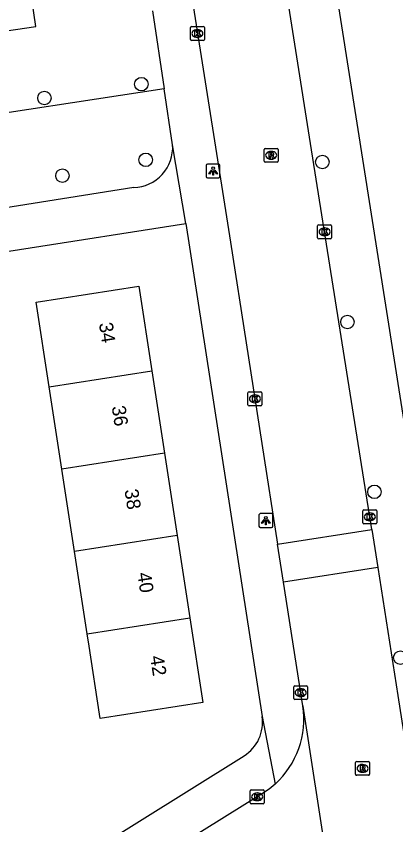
# Model space of a CAD drawing. Extents: x 160077 to 160945, y 386481 to 387498.
# Drawn here: x 160255.9 to 160283.4, y 387254.7 to 387313.2 of the extents above; entities that cross this region are included whole.
import ezdxf

# ---------------------------------------------------------------- set-up
doc = ezdxf.new("R2010")
doc.units = 0
for name, color, linetype in [('IMGEO_Boom', 7, 'Continuous'), ('IMGEO_Groenvoorziening', 7, 'Continuous'), ('IMGEO_Kolk', 7, 'Continuous'), ('IMGEO_Lichtpunt', 7, 'Continuous'), ('IMGEO_Pand', 7, 'Continuous'), ('IMGEO_Pand_nummerreeks', 7, 'Continuous'), ('IMGEO_Rijbaan_lokaal_open', 7, 'Continuous'), ('IMGEO_Rioolput', 7, 'Continuous'), ('IMGEO_Voetpad_open', 7, 'Continuous')]:
    doc.layers.add(name, color=color, linetype=linetype)

msp = doc.modelspace()

# ---------------------------------------------------------------- linework, layer by layer
at = {"layer": 'IMGEO_Boom'}
for centre in [(160264.96, 387308.317), (160257.932, 387307.312), (160265.274, 387302.84), (160278.077, 387302.682), (160259.236, 387301.691), (160279.891, 387291.102), (160281.849, 387278.808), (160283.73, 387266.804)]:
    msp.add_circle(centre, 0.489, dxfattribs=at)
at = {"layer": 'IMGEO_Groenvoorziening'}
msp.add_lwpolyline([(160266.61, 387307.984), (160250.122, 387305.473), (160249.267, 387311.299)], dxfattribs=at)
at = {"layer": 'IMGEO_Kolk'}
for p, q in [((160268.52, 387311.554), (160268.52, 387312.406)), ((160268.595, 387312.48), (160269.447, 387312.48)), ((160269.008, 387312.26), (160269.033, 387312.26)), ((160269.521, 387312.406), (160269.521, 387311.554)), ((160269.447, 387311.48), (160268.595, 387311.48)), ((160269.031, 387311.7), (160269.006, 387311.7)), ((160277.734, 387297.203), (160277.734, 387298.055)), ((160277.809, 387298.129), (160278.661, 387298.129)), ((160278.735, 387298.055), (160278.735, 387297.203)), ((160278.222, 387297.909), (160278.247, 387297.909)), ((160278.661, 387297.129), (160277.809, 387297.129)), ((160278.245, 387297.349), (160278.22, 387297.349)), ((160272.685, 387285.111), (160272.685, 387285.963)), ((160272.76, 387286.037), (160273.612, 387286.037)), ((160273.173, 387285.817), (160273.198, 387285.817)), ((160273.686, 387285.963), (160273.686, 387285.111)), ((160273.196, 387285.257), (160273.171, 387285.257)), ((160273.612, 387285.037), (160272.76, 387285.037)), ((160281.088, 387277.5), (160281.94, 387277.5)), ((160281.013, 387276.574), (160281.013, 387277.426)), ((160281.501, 387277.28), (160281.526, 387277.28)), ((160282.014, 387277.426), (160282.014, 387276.574)), ((160281.94, 387276.5), (160281.088, 387276.5)), ((160281.524, 387276.72), (160281.499, 387276.72)), ((160276.001, 387263.844), (160276.001, 387264.696)), ((160276.076, 387264.77), (160276.928, 387264.77)), ((160277.002, 387264.696), (160277.002, 387263.844)), ((160276.489, 387264.55), (160276.514, 387264.55)), ((160276.928, 387263.77), (160276.076, 387263.77)), ((160276.512, 387263.99), (160276.487, 387263.99)), ((160272.851, 387256.306), (160272.851, 387257.158)), ((160272.926, 387257.232), (160273.778, 387257.232)), ((160273.339, 387257.012), (160273.364, 387257.012)), ((160273.852, 387257.158), (160273.852, 387256.306)), ((160273.362, 387256.452), (160273.337, 387256.452)), ((160273.778, 387256.232), (160272.926, 387256.232))]:
    msp.add_line(p, q, dxfattribs=at)
for points in [[(160268.52, 387311.554), (160268.52, 387312.406)], [(160268.595, 387312.48), (160269.447, 387312.48)], [(160268.841, 387312.18), (160268.964, 387312.18), (160268.964, 387312.029), (160269.094, 387312.18), (160269.258, 387312.18), (160269.112, 387312.029), (160269.265, 387311.78), (160269.113, 387311.78), (160269.028, 387311.944), (160268.964, 387311.877), (160268.964, 387311.78), (160268.841, 387311.78), (160268.841, 387312.18)], [(160269.521, 387312.406), (160269.521, 387311.554)], [(160269.447, 387311.48), (160268.595, 387311.48)], [(160277.734, 387297.203), (160277.734, 387298.055)], [(160277.809, 387298.129), (160278.661, 387298.129)], [(160278.735, 387298.055), (160278.735, 387297.203)], [(160278.055, 387297.829), (160278.178, 387297.829), (160278.178, 387297.678), (160278.308, 387297.829), (160278.472, 387297.829), (160278.326, 387297.678), (160278.479, 387297.429), (160278.327, 387297.429), (160278.242, 387297.593), (160278.178, 387297.526), (160278.178, 387297.429), (160278.055, 387297.429), (160278.055, 387297.829)], [(160278.661, 387297.129), (160277.809, 387297.129)], [(160272.685, 387285.111), (160272.685, 387285.963)], [(160272.76, 387286.037), (160273.612, 387286.037)], [(160273.006, 387285.737), (160273.129, 387285.737), (160273.129, 387285.586), (160273.259, 387285.737), (160273.423, 387285.737), (160273.277, 387285.586), (160273.43, 387285.337), (160273.278, 387285.337), (160273.193, 387285.501), (160273.129, 387285.434), (160273.129, 387285.337), (160273.006, 387285.337), (160273.006, 387285.737)], [(160273.686, 387285.963), (160273.686, 387285.111)], [(160273.612, 387285.037), (160272.76, 387285.037)], [(160281.088, 387277.5), (160281.94, 387277.5)], [(160281.013, 387276.574), (160281.013, 387277.426)], [(160281.334, 387277.2), (160281.457, 387277.2), (160281.457, 387277.049), (160281.587, 387277.2), (160281.751, 387277.2), (160281.605, 387277.049), (160281.758, 387276.8), (160281.606, 387276.8), (160281.521, 387276.964), (160281.457, 387276.897), (160281.457, 387276.8), (160281.334, 387276.8), (160281.334, 387277.2)], [(160282.014, 387277.426), (160282.014, 387276.574)], [(160281.94, 387276.5), (160281.088, 387276.5)], [(160276.001, 387263.844), (160276.001, 387264.696)], [(160276.076, 387264.77), (160276.928, 387264.77)], [(160277.002, 387264.696), (160277.002, 387263.844)], [(160276.322, 387264.47), (160276.445, 387264.47), (160276.445, 387264.319), (160276.575, 387264.47), (160276.739, 387264.47), (160276.593, 387264.319), (160276.746, 387264.07), (160276.594, 387264.07), (160276.509, 387264.234), (160276.445, 387264.167), (160276.445, 387264.07), (160276.322, 387264.07), (160276.322, 387264.47)], [(160276.928, 387263.77), (160276.076, 387263.77)], [(160272.851, 387256.306), (160272.851, 387257.158)], [(160272.926, 387257.232), (160273.778, 387257.232)], [(160273.852, 387257.158), (160273.852, 387256.306)], [(160273.172, 387256.932), (160273.295, 387256.932), (160273.295, 387256.781), (160273.425, 387256.932), (160273.589, 387256.932), (160273.443, 387256.781), (160273.596, 387256.532), (160273.444, 387256.532), (160273.359, 387256.696), (160273.295, 387256.629), (160273.295, 387256.532), (160273.172, 387256.532), (160273.172, 387256.932)], [(160273.778, 387256.232), (160272.926, 387256.232)]]:
    msp.add_lwpolyline(points, dxfattribs=at)
for centre, start, end in [((160268.597, 387312.404), 91.55205, 178.44795), ((160268.597, 387312.404), 91.55205, 178.44795), ((160269.445, 387312.404), 1.55205, 88.44795), ((160269.445, 387312.404), 1.55205, 88.44795), ((160268.597, 387311.556), 181.55205, 268.44795), ((160268.597, 387311.556), 181.55205, 268.44795), ((160269.445, 387311.556), 271.55205, 358.44795), ((160269.445, 387311.556), 271.55205, 358.44795), ((160277.811, 387298.053), 91.55205, 178.44795), ((160277.811, 387298.053), 91.55205, 178.44795), ((160278.659, 387298.053), 1.55205, 88.44795), ((160278.659, 387298.053), 1.55205, 88.44795), ((160277.811, 387297.205), 181.55205, 268.44795), ((160277.811, 387297.205), 181.55205, 268.44795), ((160278.659, 387297.205), 271.55205, 358.44795), ((160278.659, 387297.205), 271.55205, 358.44795), ((160272.762, 387285.961), 91.55205, 178.44795), ((160272.762, 387285.961), 91.55205, 178.44795), ((160273.61, 387285.961), 1.55205, 88.44795), ((160273.61, 387285.961), 1.55205, 88.44795), ((160272.762, 387285.113), 181.55205, 268.44795), ((160272.762, 387285.113), 181.55205, 268.44795), ((160273.61, 387285.113), 271.55205, 358.44795), ((160273.61, 387285.113), 271.55205, 358.44795), ((160281.09, 387277.424), 91.55205, 178.44795), ((160281.09, 387277.424), 91.55205, 178.44795), ((160281.938, 387277.424), 1.55205, 88.44795), ((160281.938, 387277.424), 1.55205, 88.44795), ((160281.09, 387276.576), 181.55205, 268.44795), ((160281.09, 387276.576), 181.55205, 268.44795), ((160281.938, 387276.576), 271.55205, 358.44795), ((160281.938, 387276.576), 271.55205, 358.44795), ((160276.078, 387264.694), 91.55205, 178.44795), ((160276.078, 387264.694), 91.55205, 178.44795), ((160276.926, 387264.694), 1.55205, 88.44795), ((160276.926, 387264.694), 1.55205, 88.44795), ((160276.078, 387263.846), 181.55205, 268.44795), ((160276.078, 387263.846), 181.55205, 268.44795), ((160276.926, 387263.846), 271.55205, 358.44795), ((160276.926, 387263.846), 271.55205, 358.44795), ((160272.928, 387257.156), 91.55205, 178.44795), ((160272.928, 387257.156), 91.55205, 178.44795), ((160273.776, 387257.156), 1.55205, 88.44795), ((160273.776, 387257.156), 1.55205, 88.44795), ((160272.928, 387256.308), 181.55205, 268.44795), ((160272.928, 387256.308), 181.55205, 268.44795), ((160273.776, 387256.308), 271.55205, 358.44795), ((160273.776, 387256.308), 271.55205, 358.44795)]:
    msp.add_arc(centre, 0.0765, start, end, dxfattribs=at)
for centre, major_axis, ratio, start_param, end_param in [((160269.007, 387311.98), (-0.387, 0.002), 0.722429, 4.712389, 7.853982), ((160269.032, 387311.98), (-0.39, 0.002), 0.717154, 1.570796, 4.712389), ((160278.221, 387297.629), (-0.387, 0.002), 0.722429, 4.712389, 7.853982), ((160278.246, 387297.629), (-0.39, 0.002), 0.717154, 1.570796, 4.712389), ((160273.172, 387285.537), (-0.387, 0.002), 0.722429, 4.712389, 7.853982), ((160273.197, 387285.537), (-0.39, 0.002), 0.717154, 1.570796, 4.712389), ((160281.5, 387277), (-0.387, 0.002), 0.722429, 4.712389, 7.853982), ((160281.525, 387277), (-0.39, 0.002), 0.717154, 1.570796, 4.712389), ((160276.488, 387264.27), (-0.387, 0.002), 0.722429, 4.712389, 7.853982), ((160276.513, 387264.27), (-0.39, 0.002), 0.717154, 1.570796, 4.712389), ((160273.338, 387256.732), (-0.387, 0.002), 0.722429, 4.712389, 7.853982), ((160273.363, 387256.732), (-0.39, 0.002), 0.717154, 1.570796, 4.712389)]:
    msp.add_ellipse(centre, major_axis=major_axis, ratio=ratio, start_param=start_param, end_param=end_param, dxfattribs=at)
at = {"layer": 'IMGEO_Lichtpunt'}
for p, q in [((160269.659, 387302.431), (160269.659, 387301.624)), ((160269.659, 387302.431), (160269.659, 387301.624)), ((160270.561, 387302.526), (160269.753, 387302.526)), ((160270.561, 387302.526), (160269.753, 387302.526)), ((160270.655, 387301.624), (160270.655, 387302.431)), ((160270.655, 387301.624), (160270.655, 387302.431)), ((160269.753, 387301.53), (160270.561, 387301.53)), ((160269.753, 387301.53), (160270.561, 387301.53)), ((160273.481, 387277.133), (160273.481, 387276.326)), ((160273.481, 387277.133), (160273.481, 387276.326)), ((160274.383, 387277.228), (160273.575, 387277.228)), ((160274.383, 387277.228), (160273.575, 387277.228)), ((160274.477, 387276.326), (160274.477, 387277.133)), ((160274.477, 387276.326), (160274.477, 387277.133)), ((160273.575, 387276.232), (160274.383, 387276.232)), ((160273.575, 387276.232), (160274.383, 387276.232))]:
    msp.add_line(p, q, dxfattribs=at)
for points in [[(160270.033, 387302.095), (160270.072, 387302.067), (160269.884, 387301.805), (160269.846, 387301.832), (160270.033, 387302.095)], [(160270.245, 387302.067), (160270.283, 387302.094), (160270.47, 387301.832), (160270.431, 387301.804), (160270.245, 387302.067)], [(160270.135, 387302.047), (160270.182, 387302.047), (160270.182, 387301.725), (160270.135, 387301.725), (160270.135, 387302.047)], [(160273.855, 387276.797), (160273.894, 387276.769), (160273.706, 387276.507), (160273.668, 387276.534), (160273.855, 387276.797)], [(160273.957, 387276.749), (160274.004, 387276.749), (160274.004, 387276.427), (160273.957, 387276.427), (160273.957, 387276.749)], [(160274.067, 387276.769), (160274.105, 387276.796), (160274.292, 387276.534), (160274.253, 387276.506), (160274.067, 387276.769)]]:
    msp.add_lwpolyline(points, dxfattribs=at)
for centre in [(160270.158, 387302.229), (160273.98, 387276.931)]:
    msp.add_circle(centre, 0.0994, dxfattribs=at)
for centre, start, end in [((160269.753, 387302.431), 90, 180), ((160269.753, 387302.431), 90, 180), ((160270.561, 387302.431), 0, 90), ((160270.561, 387302.431), 0, 90), ((160269.753, 387301.624), 180, 270), ((160269.753, 387301.624), 180, 270), ((160270.561, 387301.624), 270, 0), ((160270.561, 387301.624), 270, 360), ((160273.575, 387277.133), 90, 180), ((160273.575, 387277.133), 90, 180), ((160274.383, 387277.133), 0, 90), ((160274.383, 387277.133), 0, 90), ((160273.575, 387276.326), 180, 270), ((160273.575, 387276.326), 180, 270), ((160274.383, 387276.326), 270, 0), ((160274.383, 387276.326), 270, 360)]:
    msp.add_arc(centre, 0.0946, start, end, dxfattribs=at)
at = {"layer": 'IMGEO_Pand'}
for points in [[(160258.279, 387286.416), (160257.337, 387292.547), (160264.783, 387293.691), (160265.725, 387287.56)], [(160258.279, 387286.416), (160265.725, 387287.56)], [(160265.725, 387287.56), (160266.641, 387281.6)], [(160259.195, 387280.456), (160258.279, 387286.416)], [(160266.641, 387281.6), (160259.195, 387280.456)], [(160266.641, 387281.6), (160267.557, 387275.639)], [(160260.11, 387274.495), (160259.195, 387280.456)], [(160267.557, 387275.639), (160260.11, 387274.495)], [(160267.557, 387275.639), (160268.472, 387269.679)], [(160261.026, 387268.535), (160260.11, 387274.495)], [(160268.472, 387269.679), (160269.414, 387263.549), (160261.968, 387262.405), (160261.922, 387262.702), (160261.163, 387267.644), (160261.026, 387268.535)], [(160261.026, 387268.535), (160268.472, 387269.679)]]:
    msp.add_lwpolyline(points, dxfattribs=at)
at = {"layer": 'IMGEO_Rijbaan_lokaal_open'}
for points in [[(160281.66, 387276.081), (160277.217, 387304.02), (160273.892, 387325.164)], [(160268.704, 387313.984), (160271.418, 387296.886), (160274.828, 387275.015)], [(160274.828, 387275.015), (160281.66, 387276.081)], [(160281.66, 387276.081), (160282.097, 387273.333)], [(160275.256, 387272.268), (160274.828, 387275.015)], [(160282.097, 387273.333), (160275.256, 387272.268)], [(160282.097, 387273.333), (160283.546, 387264.055), (160285.741, 387250), (160287.919, 387236.059)], [(160276.653, 387263.308), (160275.256, 387272.268)], [(160279.601, 387244.335), (160279.614, 387244.385), (160276.693, 387263.285), (160276.653, 387263.308)], [(160274.649, 387257.656), (160274.213, 387257.296), (160273.747, 387256.976), (160262.537, 387250), (160259.479, 387248.097), (160244.666, 387238.867)]]:
    msp.add_lwpolyline(points, dxfattribs=at)
msp.add_arc((160270.408, 387262.341), 6.32, 312.15423, 8.80035, dxfattribs=at)
at = {"layer": 'IMGEO_Rioolput'}
for p, q in [((160273.865, 387302.74), (160273.865, 387303.592)), ((160273.94, 387303.666), (160274.792, 387303.666)), ((160274.353, 387303.446), (160274.378, 387303.446)), ((160274.866, 387303.592), (160274.866, 387302.74)), ((160274.792, 387302.666), (160273.94, 387302.666)), ((160274.376, 387302.886), (160274.351, 387302.886)), ((160280.487, 387258.361), (160280.487, 387259.213)), ((160280.562, 387259.287), (160281.414, 387259.287)), ((160280.975, 387259.067), (160281, 387259.067)), ((160281.488, 387259.213), (160281.488, 387258.361)), ((160281.414, 387258.287), (160280.562, 387258.287)), ((160280.998, 387258.507), (160280.973, 387258.507))]:
    msp.add_line(p, q, dxfattribs=at)
for points in [[(160273.865, 387302.74), (160273.865, 387303.592)], [(160273.94, 387303.666), (160274.792, 387303.666)], [(160274.454, 387303.364), (160274.202, 387303.366), (160274.202, 387302.966)], [(160274.38, 387303.285), (160274.326, 387303.285), (160274.326, 387303.204)], [(160274.866, 387303.592), (160274.866, 387302.74)], [(160274.792, 387302.666), (160273.94, 387302.666)], [(160274.202, 387302.966), (160274.326, 387302.966), (160274.326, 387303.128), (160274.337, 387303.128)], [(160274.326, 387303.204), (160274.378, 387303.204)], [(160274.384, 387303.099), (160274.455, 387302.966), (160274.595, 387302.966), (160274.53, 387303.092)], [(160280.487, 387258.361), (160280.487, 387259.213)], [(160280.562, 387259.287), (160281.414, 387259.287)], [(160281.076, 387258.985), (160280.824, 387258.987), (160280.824, 387258.587)], [(160280.824, 387258.587), (160280.948, 387258.587), (160280.948, 387258.749), (160280.959, 387258.749)], [(160281.002, 387258.906), (160280.948, 387258.906), (160280.948, 387258.825)], [(160280.948, 387258.825), (160281, 387258.825)], [(160281.488, 387259.213), (160281.488, 387258.361)], [(160281.414, 387258.287), (160280.562, 387258.287)], [(160281.006, 387258.72), (160281.077, 387258.587), (160281.217, 387258.587), (160281.152, 387258.713)]]:
    msp.add_lwpolyline(points, dxfattribs=at)
for centre, radius, start, end in [((160273.942, 387303.59), 0.0765, 91.55205, 178.44795), ((160273.942, 387303.59), 0.0765, 91.55205, 178.44795), ((160274.386, 387303.189), 0.0964, 77.00612, 93.18647), ((160274.4, 387303.246), 0.0378, 276.66336, 79.67722), ((160274.453, 387303.254), 0.109, 350.36119, 89.41601), ((160274.451, 387303.254), 0.112, 277.58423, 350.98172), ((160274.79, 387303.59), 0.0765, 1.55205, 88.44795), ((160274.79, 387303.59), 0.0765, 1.55205, 88.44795), ((160273.942, 387302.742), 0.0765, 181.55205, 268.44795), ((160273.942, 387302.742), 0.0765, 181.55205, 268.44795), ((160274.336, 387303.075), 0.0533, 26.02933, 88.69889), ((160274.362, 387303.393), 0.19, 274.7715, 282.96867), ((160274.435, 387303.039), 0.108, 29.51342, 73.79051), ((160274.79, 387302.742), 0.0765, 271.55205, 358.44795), ((160274.79, 387302.742), 0.0765, 271.55205, 358.44795), ((160280.564, 387259.211), 0.0765, 91.55205, 178.44795), ((160280.564, 387259.211), 0.0765, 91.55205, 178.44795), ((160280.958, 387258.696), 0.0533, 26.02933, 88.69889), ((160280.984, 387259.014), 0.19, 274.7715, 282.96867), ((160281.008, 387258.81), 0.0964, 77.00612, 93.18647), ((160281.022, 387258.867), 0.0378, 276.66336, 79.67722), ((160281.075, 387258.875), 0.109, 350.36119, 89.41601), ((160281.073, 387258.875), 0.112, 277.58423, 350.98172), ((160281.057, 387258.66), 0.108, 29.51342, 73.79051), ((160281.412, 387259.211), 0.0765, 1.55205, 88.44795), ((160281.412, 387259.211), 0.0765, 1.55205, 88.44795), ((160280.564, 387258.363), 0.0765, 181.55205, 268.44795), ((160280.564, 387258.363), 0.0765, 181.55205, 268.44795), ((160281.412, 387258.363), 0.0765, 271.55205, 358.44795), ((160281.412, 387258.363), 0.0765, 271.55205, 358.44795)]:
    msp.add_arc(centre, radius, start, end, dxfattribs=at)
for centre, major_axis, ratio, start_param, end_param in [((160274.352, 387303.166), (-0.387, 0.002), 0.722429, 4.712389, 7.853982), ((160274.377, 387303.166), (-0.39, 0.002), 0.717154, 1.570796, 4.712389), ((160280.974, 387258.787), (-0.387, 0.002), 0.722429, 4.712389, 7.853982), ((160280.999, 387258.787), (-0.39, 0.002), 0.717154, 1.570796, 4.712389)]:
    msp.add_ellipse(centre, major_axis=major_axis, ratio=ratio, start_param=start_param, end_param=end_param, dxfattribs=at)
at = {"layer": 'IMGEO_Voetpad_open'}
for points in [[(160291.461, 387236.621), (160289.345, 387250), (160287.045, 387264.59), (160277.816, 387323.142)], [(160249.267, 387311.299), (160257.302, 387312.495), (160256.918, 387315.132), (160262.495, 387315.99)], [(160265.755, 387313.62), (160266.61, 387307.984)], [(160264.405, 387300.824), (160243.552, 387297.522), (160242.884, 387302.425), (160242.607, 387304.329), (160241.834, 387309.64), (160241.755, 387310.181), (160249.267, 387311.299)], [(160267.225, 387303.929), (160266.61, 387307.984)], [(160268.179, 387298.227), (160267.225, 387303.929)], [(160244.041, 387294.473), (160268.179, 387298.227)], [(160268.179, 387298.227), (160273.704, 387262.548)], [(160273.704, 387262.548), (160274.649, 387257.656)], [(160254.584, 387248.579), (160256.86, 387250), (160272.398, 387259.702)]]:
    msp.add_lwpolyline(points, dxfattribs=at)
for centre, radius, start, end in [((160264.298, 387303.754), 2.932, 272.09238, 3.41538), ((160270.897, 387262.113), 2.84, 301.89836, 8.80184)]:
    msp.add_arc(centre, radius, start, end, dxfattribs=at)

# ---------------------------------------------------------------- texts
at = {"layer": 'IMGEO_Pand_nummerreeks'}
for s, p in [('34', (160261.879, 387290.995)), ('36', (160262.805, 387284.967)), ('38', (160263.731, 387278.936)), ('40', (160264.657, 387272.907)), ('42', (160265.583, 387266.885))]:
    msp.add_text(s, height=1, rotation=278.73459, dxfattribs=at).set_placement(p)

doc.saveas('drawing.dxf')
